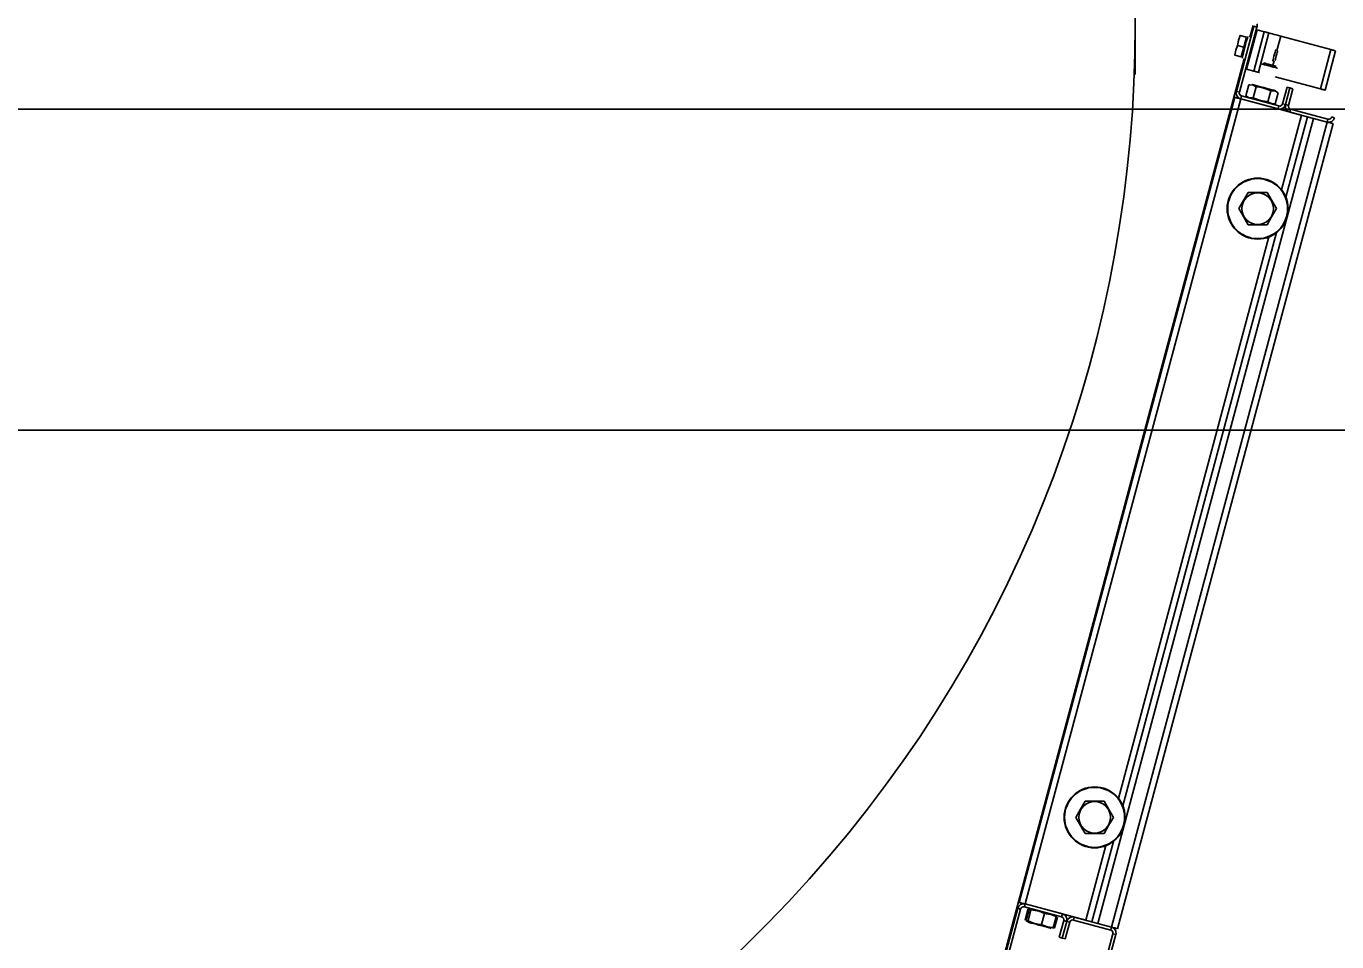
# Model space of a CAD drawing. Extents: x -264205 to -263659, y -1242401 to -1242060.
# Drawn here: x -263872.541 to -263871.928, y -1242241.696 to -1242241.268 of the extents above; entities that cross this region are included whole.
import ezdxf

# ---------------------------------------------------------------- set-up
doc = ezdxf.new("R2010")
doc.units = 0
doc.layers.add('OBRUBNIKY_KOMUNIKACIE_PROJEKT', color=7, linetype='Continuous')
doc.layers.add('SITUACIA_DSP_2D', color=7, linetype='Continuous')

msp = doc.modelspace()

# ---------------------------------------------------------------- linework, layer by layer
at = {"layer": 'OBRUBNIKY_KOMUNIKACIE_PROJEKT'}
msp.add_line((-263822.78979, -1242241.45725), (-263894.96779, -1242241.45725), dxfattribs=at)
at = {"layer": 'SITUACIA_DSP_2D'}
for p, q in [((-263872.02224, -1242241.24516), (-263872.02224, -1242241.29105)), ((-263871.96675, -1242241.26847), (-263871.97491, -1242241.29894)), ((-263871.96537, -1242241.26884), (-263871.97354, -1242241.29931)), ((-263871.96859, -1242241.27359), (-263871.96712, -1242241.26811)), ((-263871.96675, -1242241.26847), (-263871.96537, -1242241.26884)), ((-263871.97399, -1242241.27506), (-263871.97438, -1242241.27745)), ((-263871.97438, -1242241.27745), (-263871.974, -1242241.27512)), ((-263871.974, -1242241.27512), (-263871.97315, -1242241.27286)), ((-263871.97315, -1242241.27286), (-263871.97399, -1242241.27506)), ((-263871.97315, -1242241.27286), (-263871.97338, -1242241.2728)), ((-263871.97338, -1242241.2728), (-263871.97336, -1242241.2728)), ((-263871.9702, -1242241.27365), (-263871.97315, -1242241.27286)), ((-263871.97143, -1242241.27824), (-263871.9702, -1242241.27365)), ((-263871.97002, -1242241.27479), (-263871.9703, -1242241.27584)), ((-263871.96524, -1242241.27016), (-263871.97015, -1242241.28852)), ((-263871.9698, -1242241.27399), (-263871.97002, -1242241.27479)), ((-263871.96967, -1242241.27348), (-263871.9698, -1242241.27399)), ((-263871.96962, -1242241.27331), (-263871.96967, -1242241.27348)), ((-263871.96685, -1242241.2894), (-263871.96193, -1242241.27105)), ((-263871.96524, -1242241.27016), (-263871.96193, -1242241.27105)), ((-263871.96465, -1242241.28999), (-263871.95973, -1242241.27164)), ((-263871.96193, -1242241.27105), (-263871.9615, -1242241.27116)), ((-263871.9615, -1242241.27116), (-263871.96109, -1242241.27127)), ((-263871.96109, -1242241.27127), (-263871.96071, -1242241.27138)), ((-263871.96071, -1242241.27138), (-263871.96038, -1242241.27147)), ((-263871.96038, -1242241.27147), (-263871.9601, -1242241.27154)), ((-263871.9601, -1242241.27154), (-263871.9599, -1242241.27159)), ((-263871.9599, -1242241.27159), (-263871.95977, -1242241.27163)), ((-263871.95977, -1242241.27163), (-263871.95973, -1242241.27164)), ((-263871.95962, -1242241.27167), (-263871.95973, -1242241.27164)), ((-263871.95931, -1242241.27175), (-263871.95962, -1242241.27167)), ((-263871.9588, -1242241.27189), (-263871.95931, -1242241.27175)), ((-263871.95812, -1242241.27207), (-263871.9588, -1242241.27189)), ((-263871.95728, -1242241.27229), (-263871.95812, -1242241.27207)), ((-263871.95633, -1242241.27255), (-263871.95728, -1242241.27229)), ((-263871.9553, -1242241.27283), (-263871.95633, -1242241.27255)), ((-263871.956, -1242241.27975), (-263871.95422, -1242241.27311)), ((-263871.95422, -1242241.27311), (-263871.9553, -1242241.27283)), ((-263871.95422, -1242241.27311), (-263871.93073, -1242241.27941)), ((-263871.97522, -1242241.27965), (-263871.97561, -1242241.28203)), ((-263871.97561, -1242241.28203), (-263871.97523, -1242241.27971)), ((-263871.97523, -1242241.27971), (-263871.97438, -1242241.27745)), ((-263871.97438, -1242241.27745), (-263871.97522, -1242241.27965)), ((-263871.97143, -1242241.27824), (-263871.97438, -1242241.27745)), ((-263871.97266, -1242241.28282), (-263871.97143, -1242241.27824)), ((-263871.97165, -1242241.28088), (-263871.97193, -1242241.28193)), ((-263871.97132, -1242241.27967), (-263871.97165, -1242241.28088)), ((-263871.97097, -1242241.27836), (-263871.97132, -1242241.27967)), ((-263871.97062, -1242241.27705), (-263871.97097, -1242241.27836)), ((-263871.9703, -1242241.27584), (-263871.97062, -1242241.27705)), ((-263871.95688, -1242241.28066), (-263871.95712, -1242241.28156)), ((-263871.95668, -1242241.27993), (-263871.95688, -1242241.28066)), ((-263871.95655, -1242241.27945), (-263871.95668, -1242241.27993)), ((-263871.95651, -1242241.27928), (-263871.95655, -1242241.27945)), ((-263871.95606, -1242241.28143), (-263871.95629, -1242241.28229)), ((-263871.95586, -1242241.2807), (-263871.95606, -1242241.28143)), ((-263871.95573, -1242241.28021), (-263871.95586, -1242241.2807)), ((-263871.95569, -1242241.28004), (-263871.95573, -1242241.28021)), ((-263871.93565, -1242241.29776), (-263871.93073, -1242241.27941)), ((-263871.93345, -1242241.29835), (-263871.92853, -1242241.28)), ((-263871.93073, -1242241.27941), (-263871.9303, -1242241.27952)), ((-263871.9303, -1242241.27952), (-263871.92989, -1242241.27963)), ((-263871.92989, -1242241.27963), (-263871.92951, -1242241.27974)), ((-263871.92951, -1242241.27974), (-263871.92918, -1242241.27983)), ((-263871.92918, -1242241.27983), (-263871.9289, -1242241.2799)), ((-263871.9289, -1242241.2799), (-263871.9287, -1242241.27995)), ((-263871.9287, -1242241.27995), (-263871.92857, -1242241.27999)), ((-263871.92857, -1242241.27999), (-263871.92853, -1242241.28)), ((-263872.08784, -1242241.71864), (-263871.97129, -1242241.28368)), ((-263871.97561, -1242241.28203), (-263871.97583, -1242241.28197)), ((-263871.97583, -1242241.28197), (-263871.97582, -1242241.28198)), ((-263871.97266, -1242241.28282), (-263871.97561, -1242241.28203)), ((-263871.97228, -1242241.28323), (-263871.97233, -1242241.28341)), ((-263871.97214, -1242241.28273), (-263871.97228, -1242241.28323)), ((-263871.97193, -1242241.28193), (-263871.97214, -1242241.28273)), ((-263871.96312, -1242241.28612), (-263871.96298, -1242241.28616)), ((-263871.96298, -1242241.28616), (-263871.96253, -1242241.28628)), ((-263871.96253, -1242241.28628), (-263871.9618, -1242241.28647)), ((-263871.96224, -1242241.28562), (-263871.96225, -1242241.28561)), ((-263871.96204, -1242241.28567), (-263871.96224, -1242241.28562)), ((-263871.96154, -1242241.2858), (-263871.96204, -1242241.28567)), ((-263871.9618, -1242241.28647), (-263871.96087, -1242241.28672)), ((-263871.96079, -1242241.286), (-263871.96154, -1242241.2858)), ((-263871.96087, -1242241.28672), (-263871.95981, -1242241.28701)), ((-263871.95988, -1242241.28625), (-263871.96079, -1242241.286)), ((-263871.9589, -1242241.28651), (-263871.95988, -1242241.28625)), ((-263871.95981, -1242241.28701), (-263871.95871, -1242241.2873)), ((-263871.95796, -1242241.28676), (-263871.9589, -1242241.28651)), ((-263871.95871, -1242241.2873), (-263871.95769, -1242241.28757)), ((-263871.95794, -1242241.28462), (-263871.95798, -1242241.28479)), ((-263871.95716, -1242241.28698), (-263871.95796, -1242241.28676)), ((-263871.95781, -1242241.28415), (-263871.95794, -1242241.28462)), ((-263871.95789, -1242241.28678), (-263871.95731, -1242241.28464)), ((-263871.95762, -1242241.28341), (-263871.95781, -1242241.28415)), ((-263871.95737, -1242241.28252), (-263871.95762, -1242241.28341)), ((-263871.95712, -1242241.28156), (-263871.95737, -1242241.28252)), ((-263871.95659, -1242241.28713), (-263871.95716, -1242241.28698)), ((-263871.95685, -1242241.28438), (-263871.9569, -1242241.28455)), ((-263871.95672, -1242241.28389), (-263871.95685, -1242241.28438)), ((-263871.95652, -1242241.28316), (-263871.95672, -1242241.28389)), ((-263871.95631, -1242241.28721), (-263871.95659, -1242241.28713)), ((-263871.95629, -1242241.28229), (-263871.95652, -1242241.28316)), ((-263871.95628, -1242241.28721), (-263871.95631, -1242241.28721)), ((-263871.97015, -1242241.28852), (-263871.96685, -1242241.2894)), ((-263871.96642, -1242241.28952), (-263871.96685, -1242241.2894)), ((-263871.96601, -1242241.28963), (-263871.96642, -1242241.28952)), ((-263871.96563, -1242241.28973), (-263871.96601, -1242241.28963)), ((-263871.96529, -1242241.28982), (-263871.96563, -1242241.28973)), ((-263871.96502, -1242241.28989), (-263871.96529, -1242241.28982)), ((-263871.96482, -1242241.28995), (-263871.96502, -1242241.28989)), ((-263871.96469, -1242241.28998), (-263871.96482, -1242241.28995)), ((-263871.96465, -1242241.28999), (-263871.96469, -1242241.28998)), ((-263871.96465, -1242241.28999), (-263871.96454, -1242241.29002)), ((-263871.96454, -1242241.29002), (-263871.96423, -1242241.2901)), ((-263871.96423, -1242241.2901), (-263871.96419, -1242241.29011)), ((-263871.95769, -1242241.28757), (-263871.95682, -1242241.28781)), ((-263871.95685, -1242241.29208), (-263871.93565, -1242241.29776)), ((-263871.95682, -1242241.28781), (-263871.95618, -1242241.28798)), ((-263871.95618, -1242241.28798), (-263871.95583, -1242241.28807)), ((-263871.95583, -1242241.28807), (-263871.95578, -1242241.28809)), ((-263871.97354, -1242241.29931), (-263871.97491, -1242241.29894)), ((-263871.96918, -1242241.29587), (-263871.97055, -1242241.30098)), ((-263871.96859, -1242241.29583), (-263871.96918, -1242241.29587)), ((-263871.96706, -1242241.29605), (-263871.96859, -1242241.29583)), ((-263871.96762, -1242241.29568), (-263871.96761, -1242241.29568)), ((-263871.96761, -1242241.29568), (-263871.96736, -1242241.29575)), ((-263871.96736, -1242241.29575), (-263871.96677, -1242241.29591)), ((-263871.96574, -1242241.29679), (-263871.9671, -1242241.3019)), ((-263871.96574, -1242241.29679), (-263871.96706, -1242241.29605)), ((-263871.96677, -1242241.29591), (-263871.96589, -1242241.29614)), ((-263871.96589, -1242241.29614), (-263871.96478, -1242241.29644)), ((-263871.96481, -1242241.29687), (-263871.96574, -1242241.29679)), ((-263871.96204, -1242241.29739), (-263871.96481, -1242241.29687)), ((-263871.96478, -1242241.29644), (-263871.9635, -1242241.29678)), ((-263871.9635, -1242241.29678), (-263871.96214, -1242241.29715)), ((-263871.96214, -1242241.29715), (-263871.96078, -1242241.29752)), ((-263871.95948, -1242241.29834), (-263871.96204, -1242241.29739)), ((-263871.96078, -1242241.29752), (-263871.9595, -1242241.29786)), ((-263871.95885, -1242241.29864), (-263871.96022, -1242241.30375)), ((-263871.9595, -1242241.29786), (-263871.95839, -1242241.29816)), ((-263871.95885, -1242241.29864), (-263871.95948, -1242241.29834)), ((-263871.95826, -1242241.29859), (-263871.95885, -1242241.29864)), ((-263871.95839, -1242241.29816), (-263871.95751, -1242241.29839)), ((-263871.95673, -1242241.29882), (-263871.95826, -1242241.29859)), ((-263871.95751, -1242241.29839), (-263871.95693, -1242241.29855)), ((-263871.95693, -1242241.29855), (-263871.95667, -1242241.29862)), ((-263871.95541, -1242241.29956), (-263871.95677, -1242241.30467)), ((-263871.95541, -1242241.29956), (-263871.95673, -1242241.29882)), ((-263871.95667, -1242241.29862), (-263871.95666, -1242241.29862)), ((-263871.95335, -1242241.30472), (-263871.95126, -1242241.29692)), ((-263871.95197, -1242241.30509), (-263871.94988, -1242241.29729)), ((-263871.94988, -1242241.29729), (-263871.95197, -1242241.30509)), ((-263871.94988, -1242241.29729), (-263871.95126, -1242241.29692)), ((-263871.94851, -1242241.29766), (-263871.9506, -1242241.30546)), ((-263871.94851, -1242241.29766), (-263871.94988, -1242241.29729)), ((-263871.93522, -1242241.29788), (-263871.93565, -1242241.29776)), ((-263871.93481, -1242241.29799), (-263871.93522, -1242241.29788)), ((-263871.93443, -1242241.29809), (-263871.93481, -1242241.29799)), ((-263871.93409, -1242241.29818), (-263871.93443, -1242241.29809)), ((-263871.93382, -1242241.29825), (-263871.93409, -1242241.29818)), ((-263871.93362, -1242241.29831), (-263871.93382, -1242241.29825)), ((-263871.93349, -1242241.29834), (-263871.93362, -1242241.29831)), ((-263871.93345, -1242241.29835), (-263871.93349, -1242241.29834)), ((-263871.97565, -1242241.30169), (-263872.07646, -1242241.67792)), ((-263871.9729, -1242241.30243), (-263872.07371, -1242241.67866)), ((-263871.97565, -1242241.30169), (-263871.9756, -1242241.30171)), ((-263871.9756, -1242241.30171), (-263871.97544, -1242241.30175)), ((-263871.97544, -1242241.30175), (-263871.97519, -1242241.30182)), ((-263871.97519, -1242241.30182), (-263871.97485, -1242241.30191)), ((-263871.97485, -1242241.30191), (-263871.97443, -1242241.30202)), ((-263871.97443, -1242241.30202), (-263871.97395, -1242241.30215)), ((-263871.97395, -1242241.30215), (-263871.97344, -1242241.30229)), ((-263871.97344, -1242241.30229), (-263871.9729, -1242241.30243)), ((-263871.9729, -1242241.30243), (-263871.97253, -1242241.30105)), ((-263871.9729, -1242241.30243), (-263871.94445, -1242241.31005)), ((-263871.9729, -1242241.30243), (-263871.95546, -1242241.3071)), ((-263871.97253, -1242241.30105), (-263871.9551, -1242241.30573)), ((-263871.97055, -1242241.30098), (-263871.96922, -1242241.30172)), ((-263871.96922, -1242241.30172), (-263871.9677, -1242241.30195)), ((-263871.9677, -1242241.30195), (-263871.9671, -1242241.3019)), ((-263871.9671, -1242241.3019), (-263871.96627, -1242241.3023)), ((-263871.96627, -1242241.3023), (-263871.96369, -1242241.30322)), ((-263871.96369, -1242241.30322), (-263871.96091, -1242241.30369)), ((-263871.96091, -1242241.30369), (-263871.96022, -1242241.30375)), ((-263871.96022, -1242241.30375), (-263871.95889, -1242241.30449)), ((-263871.95889, -1242241.30449), (-263871.95736, -1242241.30471)), ((-263871.95736, -1242241.30471), (-263871.95677, -1242241.30467)), ((-263871.9551, -1242241.30573), (-263871.95546, -1242241.3071)), ((-263871.95197, -1242241.30509), (-263871.95335, -1242241.30472)), ((-263871.9506, -1242241.30546), (-263871.95197, -1242241.30509)), ((-263894.58097, -1242241.30722), (-263822.78979, -1242241.30722)), ((-263872.03976, -1242241.68776), (-263871.93895, -1242241.31153)), ((-263871.94445, -1242241.31005), (-263871.9538, -1242241.34492)), ((-263871.9417, -1242241.31079), (-263871.95178, -1242241.34841)), ((-263871.95178, -1242241.34841), (-263871.9417, -1242241.31079)), ((-263871.94996, -1242241.30858), (-263871.94959, -1242241.3072)), ((-263871.94996, -1242241.30858), (-263871.93252, -1242241.31325)), ((-263871.94959, -1242241.3072), (-263871.93215, -1242241.31187)), ((-263871.93252, -1242241.31325), (-263871.93895, -1242241.31153)), ((-263871.93215, -1242241.31187), (-263871.93252, -1242241.31325)), ((-263871.92903, -1242241.31123), (-263871.93041, -1242241.31087)), ((-263872.03333, -1242241.68948), (-263871.93252, -1242241.31325)), ((-263872.03058, -1242241.69022), (-263871.92977, -1242241.31399)), ((-263871.93199, -1242241.31339), (-263871.93252, -1242241.31325)), ((-263871.93147, -1242241.31353), (-263871.93199, -1242241.31339)), ((-263871.93099, -1242241.31366), (-263871.93147, -1242241.31353)), ((-263871.93058, -1242241.31377), (-263871.93099, -1242241.31366)), ((-263871.93023, -1242241.31386), (-263871.93058, -1242241.31377)), ((-263871.92998, -1242241.31393), (-263871.93023, -1242241.31386)), ((-263871.92982, -1242241.31397), (-263871.92998, -1242241.31393)), ((-263871.92977, -1242241.31399), (-263871.92982, -1242241.31397)), ((-263871.96939, -1242241.34612), (-263871.97156, -1242241.34987)), ((-263871.96829, -1242241.34612), (-263871.96939, -1242241.34612)), ((-263871.96441, -1242241.34612), (-263871.96829, -1242241.34612)), ((-263871.96062, -1242241.34612), (-263871.96441, -1242241.34612)), ((-263871.95839, -1242241.34998), (-263871.96062, -1242241.34612)), ((-263871.97156, -1242241.34987), (-263871.97378, -1242241.35372)), ((-263871.97378, -1242241.35372), (-263871.97162, -1242241.35747)), ((-263871.95845, -1242241.35758), (-263871.95623, -1242241.35372)), ((-263871.95623, -1242241.35372), (-263871.95839, -1242241.34998)), ((-263871.97162, -1242241.35747), (-263871.96939, -1242241.36132)), ((-263871.96062, -1242241.36132), (-263871.95845, -1242241.35758)), ((-263871.9597, -1242241.36695), (-263872.03002, -1242241.62939)), ((-263871.95621, -1242241.36493), (-263872.028, -1242241.63288)), ((-263872.028, -1242241.63288), (-263871.95621, -1242241.36493)), ((-263871.96829, -1242241.36132), (-263871.96939, -1242241.36132)), ((-263871.96441, -1242241.36132), (-263871.96829, -1242241.36132)), ((-263871.96062, -1242241.36132), (-263871.96441, -1242241.36132)), ((-263822.78979, -1242241.45724), (-263894.96779, -1242241.45724)), ((-263872.04562, -1242241.63059), (-263872.04778, -1242241.63433)), ((-263872.04451, -1242241.63059), (-263872.04562, -1242241.63059)), ((-263872.04063, -1242241.63059), (-263872.04451, -1242241.63059)), ((-263872.03684, -1242241.63059), (-263872.04063, -1242241.63059)), ((-263872.03461, -1242241.63444), (-263872.03684, -1242241.63059)), ((-263872.04778, -1242241.63433), (-263872.05, -1242241.63819)), ((-263872.03245, -1242241.63819), (-263872.03461, -1242241.63444)), ((-263872.05, -1242241.63819), (-263872.04784, -1242241.64193)), ((-263872.04784, -1242241.64193), (-263872.04562, -1242241.64579)), ((-263872.03684, -1242241.64579), (-263872.03468, -1242241.64204)), ((-263872.03468, -1242241.64204), (-263872.03245, -1242241.63819)), ((-263872.04451, -1242241.64579), (-263872.04562, -1242241.64579)), ((-263872.04063, -1242241.64579), (-263872.04451, -1242241.64579)), ((-263872.03684, -1242241.64579), (-263872.04063, -1242241.64579)), ((-263872.03592, -1242241.65141), (-263872.04526, -1242241.68628)), ((-263872.03243, -1242241.6494), (-263872.04251, -1242241.68702)), ((-263872.04251, -1242241.68702), (-263872.03243, -1242241.6494)), ((-263872.07646, -1242241.67792), (-263872.07641, -1242241.67794)), ((-263872.07641, -1242241.67794), (-263872.07625, -1242241.67798)), ((-263872.07625, -1242241.67798), (-263872.076, -1242241.67805)), ((-263872.076, -1242241.67805), (-263872.07566, -1242241.67814)), ((-263872.07566, -1242241.67814), (-263872.07524, -1242241.67825)), ((-263872.07524, -1242241.67825), (-263872.07476, -1242241.67838)), ((-263872.07476, -1242241.67838), (-263872.07425, -1242241.67851)), ((-263872.07425, -1242241.67851), (-263872.07371, -1242241.67866)), ((-263872.07408, -1242241.68004), (-263872.07371, -1242241.67866)), ((-263872.07371, -1242241.67866), (-263872.04526, -1242241.68628)), ((-263872.07371, -1242241.67866), (-263872.05627, -1242241.68333)), ((-263872.10031, -1242241.76693), (-263872.0772, -1242241.68067)), ((-263872.09894, -1242241.7673), (-263872.07582, -1242241.68104)), ((-263872.0772, -1242241.68067), (-263872.07582, -1242241.68104)), ((-263872.07408, -1242241.68004), (-263872.05664, -1242241.68471)), ((-263872.0724, -1242241.68109), (-263872.07377, -1242241.6862)), ((-263872.07186, -1242241.68124), (-263872.07323, -1242241.68634)), ((-263872.07181, -1242241.68105), (-263872.0724, -1242241.68109)), ((-263872.071, -1242241.68147), (-263872.07237, -1242241.68657)), ((-263872.07167, -1242241.68108), (-263872.07186, -1242241.68124)), ((-263872.07162, -1242241.68107), (-263872.07181, -1242241.68105)), ((-263872.07126, -1242241.68101), (-263872.07167, -1242241.68108)), ((-263872.071, -1242241.68147), (-263872.07126, -1242241.68101)), ((-263872.06996, -1242241.68154), (-263872.071, -1242241.68147)), ((-263872.06719, -1242241.6821), (-263872.06996, -1242241.68154)), ((-263872.06466, -1242241.68317), (-263872.06719, -1242241.6821)), ((-263872.06466, -1242241.68317), (-263872.06603, -1242241.68827)), ((-263872.06391, -1242241.6832), (-263872.06466, -1242241.68317)), ((-263872.06169, -1242241.68356), (-263872.06391, -1242241.6832)), ((-263872.05966, -1242241.68437), (-263872.06169, -1242241.68356)), ((-263872.05917, -1242241.68464), (-263872.06054, -1242241.68974)), ((-263872.05862, -1242241.68478), (-263872.05999, -1242241.68989)), ((-263872.05917, -1242241.68464), (-263872.05966, -1242241.68437)), ((-263872.05943, -1242241.68427), (-263872.05925, -1242241.68441)), ((-263872.05925, -1242241.68441), (-263872.05917, -1242241.68464)), ((-263872.05627, -1242241.68333), (-263872.05664, -1242241.68471)), ((-263872.05114, -1242241.68618), (-263872.05077, -1242241.68481)), ((-263872.05077, -1242241.68481), (-263872.03333, -1242241.68948)), ((-263872.07323, -1242241.68634), (-263872.07297, -1242241.6868)), ((-263872.07297, -1242241.6868), (-263872.07256, -1242241.68673)), ((-263872.07256, -1242241.68673), (-263872.07237, -1242241.68657)), ((-263872.07251, -1242241.68714), (-263872.07252, -1242241.68714)), ((-263872.07232, -1242241.6872), (-263872.07251, -1242241.68714)), ((-263872.07237, -1242241.68657), (-263872.06984, -1242241.68764)), ((-263872.07179, -1242241.68734), (-263872.07232, -1242241.6872)), ((-263872.07096, -1242241.68756), (-263872.07179, -1242241.68734)), ((-263872.06988, -1242241.68785), (-263872.07096, -1242241.68756)), ((-263872.06863, -1242241.68818), (-263872.06988, -1242241.68785)), ((-263872.06984, -1242241.68764), (-263872.06707, -1242241.6882)), ((-263872.06727, -1242241.68855), (-263872.06863, -1242241.68818)), ((-263872.0659, -1242241.68891), (-263872.06727, -1242241.68855)), ((-263872.06707, -1242241.6882), (-263872.06603, -1242241.68827)), ((-263872.06603, -1242241.68827), (-263872.06537, -1242241.68862)), ((-263872.0646, -1242241.68926), (-263872.0659, -1242241.68891)), ((-263872.06537, -1242241.68862), (-263872.06332, -1242241.6894)), ((-263872.06346, -1242241.68957), (-263872.0646, -1242241.68926)), ((-263872.06253, -1242241.68982), (-263872.06346, -1242241.68957)), ((-263872.06332, -1242241.6894), (-263872.06109, -1242241.68973)), ((-263872.0619, -1242241.68999), (-263872.06253, -1242241.68982)), ((-263872.06158, -1242241.69007), (-263872.0619, -1242241.68999)), ((-263872.06155, -1242241.69008), (-263872.06158, -1242241.69007)), ((-263872.06109, -1242241.68973), (-263872.06054, -1242241.68974)), ((-263872.0608, -1242241.6899), (-263872.06058, -1242241.68993)), ((-263872.06058, -1242241.68993), (-263872.05999, -1242241.68989)), ((-263872.05564, -1242241.68645), (-263872.05773, -1242241.69425)), ((-263872.05426, -1242241.68682), (-263872.05635, -1242241.69462)), ((-263872.05635, -1242241.69462), (-263872.05426, -1242241.68682)), ((-263872.05564, -1242241.68645), (-263872.05426, -1242241.68682)), ((-263872.05497, -1242241.69499), (-263872.05288, -1242241.68719)), ((-263872.05426, -1242241.68682), (-263872.05288, -1242241.68719)), ((-263872.05114, -1242241.68618), (-263872.0337, -1242241.69085)), ((-263872.03333, -1242241.68948), (-263872.03976, -1242241.68776)), ((-263872.03333, -1242241.68948), (-263872.0337, -1242241.69085)), ((-263872.0328, -1242241.68962), (-263872.03333, -1242241.68948)), ((-263872.03228, -1242241.68976), (-263872.0328, -1242241.68962)), ((-263872.0318, -1242241.68989), (-263872.03228, -1242241.68976)), ((-263872.03139, -1242241.69), (-263872.0318, -1242241.68989)), ((-263872.03104, -1242241.69009), (-263872.03139, -1242241.69)), ((-263872.03079, -1242241.69016), (-263872.03104, -1242241.69009)), ((-263872.03063, -1242241.6902), (-263872.03079, -1242241.69016)), ((-263872.03058, -1242241.69022), (-263872.03063, -1242241.6902)), ((-263872.05773, -1242241.69425), (-263872.05635, -1242241.69462)), ((-263872.05635, -1242241.69462), (-263872.05497, -1242241.69499)), ((-263872.03269, -1242241.6926), (-263872.05581, -1242241.77886)), ((-263872.03132, -1242241.69297), (-263872.05443, -1242241.77923)), ((-263872.03269, -1242241.6926), (-263872.03132, -1242241.69297))]:
    msp.add_line(p, q, dxfattribs=at)
for centre, radius in [((-263871.96501, -1242241.35372), 0.01425), ((-263871.96501, -1242241.35372), 0.01401), ((-263871.96501, -1242241.35372), 0.00739), ((-263872.04123, -1242241.63819), 0.01425), ((-263872.04123, -1242241.63819), 0.01401), ((-263872.04123, -1242241.63819), 0.00739)]:
    msp.add_circle(centre, radius, dxfattribs=at)
for centre, radius, start, end in [((-263872.62074, -1242241.26811), 0.5985, 234.56502, 125.43498), ((-263871.96813, -1242241.26811), 0.00285, 344.99999, 15.00001), ((-263871.97046, -1242241.27462), 0.000475, 344.99999, 75), ((-263871.9724, -1242241.28185), 0.000475, 255, 344.99999), ((-263871.97216, -1242241.29968), 0.00285, 164.99999, 255), ((-263871.97216, -1242241.29968), 0.00143, 164.99999, 255), ((-263871.95473, -1242241.30435), 0.00285, 255, 344.99999), ((-263871.95473, -1242241.30435), 0.00143, 255, 344.99999), ((-263871.94922, -1242241.30582), 0.00285, 164.99999, 255), ((-263871.94922, -1242241.30582), 0.00143, 164.99999, 255), ((-263871.93179, -1242241.3105), 0.00285, 255, 344.99999), ((-263871.93179, -1242241.3105), 0.00142, 255, 344.99999), ((-263872.07445, -1242241.68141), 0.00285, 75, 164.99999), ((-263872.07445, -1242241.68141), 0.00143, 75, 164.99999), ((-263872.05701, -1242241.68608), 0.00143, 344.99999, 75), ((-263872.05701, -1242241.68608), 0.00285, 344.99999, 75), ((-263872.05151, -1242241.68756), 0.00285, 75, 164.99999), ((-263872.05151, -1242241.68756), 0.00143, 75, 164.99999), ((-263872.03407, -1242241.69223), 0.00143, 344.99999, 75), ((-263872.03407, -1242241.69223), 0.00285, 344.99999, 75)]:
    msp.add_arc(centre, radius, start, end, dxfattribs=at)

doc.saveas('drawing.dxf')
